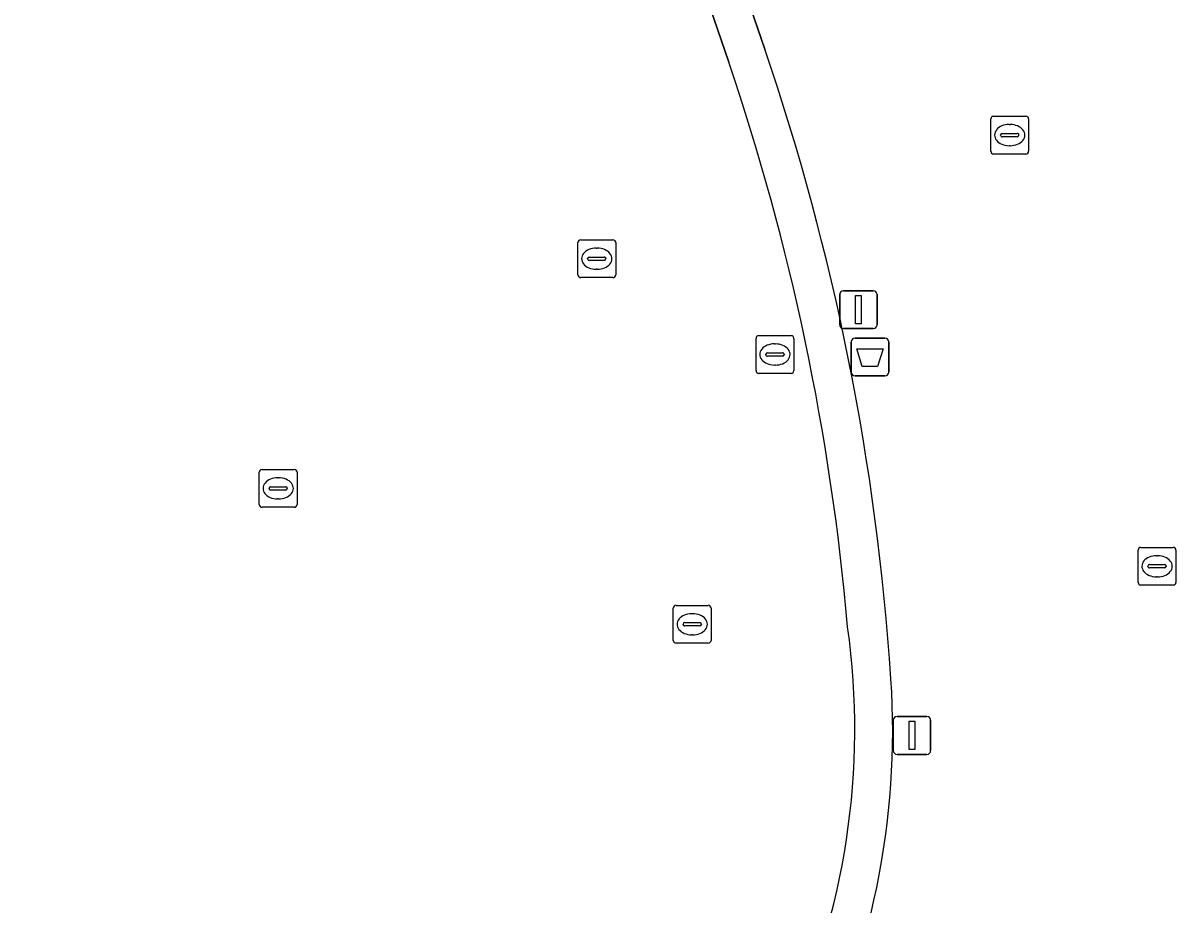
# Model space of a CAD drawing. Extents: x 161087 to 161926, y 382572 to 383873.
# Drawn here: x 161344.83 to 161375.33, y 383324.93 to 383348.25 of the extents above; entities that cross this region are included whole.
import ezdxf

# ---------------------------------------------------------------- set-up
doc = ezdxf.new("R2010")
doc.units = 0
for name, color, linetype in [('IMGEO_Afvalbak', 7, 'Continuous'), ('IMGEO_Kolk', 7, 'Continuous'), ('IMGEO_Lichtmast', 7, 'Continuous'), ('IMGEO_Muur', 7, 'Continuous'), ('IMGEO_Rioolput', 7, 'Continuous'), ('IMGEO_Voetgangersgebied_open', 7, 'Continuous')]:
    doc.layers.add(name, color=color, linetype=linetype)

msp = doc.modelspace()

# ---------------------------------------------------------------- linework, layer by layer
at = {"layer": 'IMGEO_Afvalbak'}
for p, q in [((161366.741, 383339.02), (161366.741, 383339.82)), ((161366.741, 383339.82), (161366.741, 383339.02)), ((161366.841, 383339.92), (161367.631, 383339.92)), ((161367.631, 383339.92), (161366.841, 383339.92)), ((161367.731, 383339.82), (161367.731, 383339.02)), ((161367.731, 383339.02), (161367.731, 383339.82)), ((161367.631, 383338.92), (161366.841, 383338.92)), ((161366.841, 383338.92), (161367.631, 383338.92))]:
    msp.add_line(p, q, dxfattribs=at)
msp.add_lwpolyline([(161366.884, 383339.634), (161367.588, 383339.634), (161367.439, 383339.164), (161367.033, 383339.164), (161366.884, 383339.634)], dxfattribs=at)
for centre, start, end in [((161366.841, 383339.82), 90, 180), ((161366.841, 383339.82), 90, 180), ((161367.631, 383339.82), 0, 90), ((161367.631, 383339.82), 360, 90), ((161366.841, 383339.02), 180, 270), ((161366.841, 383339.02), 180, 270), ((161367.631, 383339.02), 270, 0), ((161367.631, 383339.02), 270, 0)]:
    msp.add_arc(centre, 0.1, start, end, dxfattribs=at)
at = {"layer": 'IMGEO_Kolk'}
for p, q in [((161370.433, 383344.863), (161370.433, 383345.715)), ((161370.508, 383345.789), (161371.36, 383345.789)), ((161370.921, 383345.569), (161370.946, 383345.569)), ((161371.434, 383345.715), (161371.434, 383344.863)), ((161370.692, 383345.283), (161370.692, 383345.295)), ((161371.13, 383345.246), (161370.732, 383345.246)), ((161370.735, 383345.332), (161371.133, 383345.332)), ((161371.176, 383345.295), (161371.176, 383345.283)), ((161370.944, 383345.009), (161370.919, 383345.009)), ((161371.36, 383344.789), (161370.508, 383344.789)), ((161359.581, 383342.519), (161360.433, 383342.519)), ((161359.506, 383341.593), (161359.506, 383342.445)), ((161359.994, 383342.299), (161360.019, 383342.299)), ((161360.507, 383342.445), (161360.507, 383341.593)), ((161359.765, 383342.013), (161359.765, 383342.025)), ((161360.203, 383341.976), (161359.805, 383341.976)), ((161359.808, 383342.062), (161360.206, 383342.062)), ((161360.249, 383342.025), (161360.249, 383342.013)), ((161360.017, 383341.739), (161359.992, 383341.739)), ((161360.433, 383341.519), (161359.581, 383341.519)), ((161374.331, 383333.458), (161374.331, 383334.31)), ((161374.406, 383334.384), (161375.258, 383334.384)), ((161375.332, 383334.31), (161375.332, 383333.458)), ((161374.819, 383334.164), (161374.844, 383334.164)), ((161374.59, 383333.878), (161374.59, 383333.89)), ((161375.028, 383333.841), (161374.63, 383333.841)), ((161374.633, 383333.927), (161375.031, 383333.927)), ((161375.074, 383333.89), (161375.074, 383333.878)), ((161375.258, 383333.384), (161374.406, 383333.384)), ((161374.842, 383333.604), (161374.817, 383333.604)), ((161362.031, 383331.924), (161362.031, 383332.776)), ((161362.106, 383332.85), (161362.958, 383332.85)), ((161363.032, 383332.776), (161363.032, 383331.924)), ((161362.519, 383332.63), (161362.544, 383332.63)), ((161362.29, 383332.344), (161362.29, 383332.356)), ((161362.728, 383332.307), (161362.33, 383332.307)), ((161362.333, 383332.393), (161362.731, 383332.393)), ((161362.774, 383332.356), (161362.774, 383332.344)), ((161362.958, 383331.85), (161362.106, 383331.85)), ((161362.542, 383332.07), (161362.517, 383332.07))]:
    msp.add_line(p, q, dxfattribs=at)
for points in [[(161370.433, 383344.863), (161370.433, 383345.715)], [(161370.508, 383345.789), (161371.36, 383345.789)], [(161371.434, 383345.715), (161371.434, 383344.863)], [(161371.36, 383344.789), (161370.508, 383344.789)], [(161359.581, 383342.519), (161360.433, 383342.519)], [(161359.506, 383341.593), (161359.506, 383342.445)], [(161360.507, 383342.445), (161360.507, 383341.593)], [(161360.433, 383341.519), (161359.581, 383341.519)], [(161374.331, 383333.458), (161374.331, 383334.31)], [(161374.406, 383334.384), (161375.258, 383334.384)], [(161375.332, 383334.31), (161375.332, 383333.458)], [(161375.258, 383333.384), (161374.406, 383333.384)], [(161362.031, 383331.924), (161362.031, 383332.776)], [(161362.106, 383332.85), (161362.958, 383332.85)], [(161363.032, 383332.776), (161363.032, 383331.924)], [(161362.958, 383331.85), (161362.106, 383331.85)]]:
    msp.add_lwpolyline(points, dxfattribs=at)
for centre, radius, start, end in [((161370.51, 383345.713), 0.0765, 91.552, 178.448), ((161370.51, 383345.713), 0.0765, 91.552, 178.448), ((161371.358, 383345.713), 0.0765, 1.552, 88.448), ((161371.358, 383345.713), 0.0765, 1.552, 88.448), ((161370.732, 383345.292), 0.0403, 85.8775, 175.7526), ((161370.729, 383345.282), 0.0366, 178.938, 274.7102), ((161371.133, 383345.289), 0.043, 264.8664, 352.4533), ((161371.137, 383345.294), 0.0386, 1.7309, 96.639), ((161370.51, 383344.865), 0.0765, 181.552, 268.448), ((161370.51, 383344.865), 0.0765, 181.552, 268.448), ((161371.358, 383344.865), 0.0765, 271.552, 358.448), ((161371.358, 383344.865), 0.0765, 271.552, 358.448), ((161359.583, 383342.443), 0.0765, 91.552, 178.448), ((161359.583, 383342.443), 0.0765, 91.552, 178.448), ((161360.431, 383342.443), 0.0765, 1.552, 88.448), ((161360.431, 383342.443), 0.0765, 1.552, 88.448), ((161359.805, 383342.022), 0.0403, 85.8775, 175.7526), ((161359.802, 383342.012), 0.0366, 178.938, 274.7102), ((161360.206, 383342.019), 0.043, 264.8664, 352.4533), ((161360.21, 383342.024), 0.0386, 1.7309, 96.639), ((161359.583, 383341.595), 0.0765, 181.552, 268.448), ((161359.583, 383341.595), 0.0765, 181.552, 268.448), ((161360.431, 383341.595), 0.0765, 271.552, 358.448), ((161360.431, 383341.595), 0.0765, 271.552, 358.448), ((161374.408, 383334.308), 0.0765, 91.552, 178.448), ((161374.408, 383334.308), 0.0765, 91.552, 178.448), ((161375.256, 383334.308), 0.0765, 1.552, 88.448), ((161375.256, 383334.308), 0.0765, 1.552, 88.448), ((161374.63, 383333.887), 0.0403, 85.8775, 175.7526), ((161374.627, 383333.877), 0.0366, 178.938, 274.7102), ((161375.031, 383333.884), 0.043, 264.8664, 352.4533), ((161375.035, 383333.889), 0.0386, 1.7309, 96.639), ((161374.408, 383333.46), 0.0765, 181.552, 268.448), ((161374.408, 383333.46), 0.0765, 181.552, 268.448), ((161375.256, 383333.46), 0.0765, 271.552, 358.448), ((161375.256, 383333.46), 0.0765, 271.552, 358.448), ((161362.108, 383332.774), 0.0765, 91.552, 178.448), ((161362.108, 383332.774), 0.0765, 91.552, 178.448), ((161362.956, 383332.774), 0.0765, 1.552, 88.448), ((161362.956, 383332.774), 0.0765, 1.552, 88.448), ((161362.33, 383332.353), 0.0403, 85.8775, 175.7526), ((161362.327, 383332.343), 0.0366, 178.938, 274.7102), ((161362.731, 383332.35), 0.043, 264.8664, 352.4533), ((161362.735, 383332.355), 0.0386, 1.7309, 96.639), ((161362.108, 383331.926), 0.0765, 181.552, 268.448), ((161362.108, 383331.926), 0.0765, 181.552, 268.448), ((161362.956, 383331.926), 0.0765, 271.552, 358.448), ((161362.956, 383331.926), 0.0765, 271.552, 358.448)]:
    msp.add_arc(centre, radius, start, end, dxfattribs=at)
for centre, major_axis, ratio, start_param, end_param in [((161370.92, 383345.289), (-0.387, 0.002), 0.722429, 4.712389, 7.853982), ((161370.945, 383345.289), (-0.39, 0.002), 0.717154, 1.570796, 4.712389), ((161359.993, 383342.019), (-0.387, 0.002), 0.722429, 4.712389, 7.853982), ((161360.018, 383342.019), (-0.39, 0.002), 0.717154, 1.570796, 4.712389), ((161374.818, 383333.884), (-0.387, 0.002), 0.722429, 4.712389, 7.853982), ((161374.843, 383333.884), (-0.39, 0.002), 0.717154, 1.570796, 4.712389), ((161362.518, 383332.35), (-0.387, 0.002), 0.722429, 4.712389, 7.853982), ((161362.543, 383332.35), (-0.39, 0.002), 0.717154, 1.570796, 4.712389)]:
    msp.add_ellipse(centre, major_axis=major_axis, ratio=ratio, start_param=start_param, end_param=end_param, dxfattribs=at)
at = {"layer": 'IMGEO_Lichtmast'}
for p, q in [((161366.434, 383340.27), (161366.434, 383341.07)), ((161366.434, 383341.07), (161366.434, 383340.27)), ((161366.534, 383341.17), (161367.324, 383341.17)), ((161367.324, 383341.17), (161366.534, 383341.17)), ((161367.424, 383341.07), (161367.424, 383340.27)), ((161367.424, 383340.27), (161367.424, 383341.07)), ((161367.324, 383340.17), (161366.534, 383340.17)), ((161366.534, 383340.17), (161367.324, 383340.17)), ((161367.852, 383329.009), (161367.852, 383329.809)), ((161367.852, 383329.809), (161367.852, 383329.009)), ((161367.952, 383329.909), (161368.742, 383329.909)), ((161368.742, 383329.909), (161367.952, 383329.909)), ((161368.842, 383329.809), (161368.842, 383329.009)), ((161368.842, 383329.009), (161368.842, 383329.809)), ((161368.742, 383328.909), (161367.952, 383328.909)), ((161367.952, 383328.909), (161368.742, 383328.909))]:
    msp.add_line(p, q, dxfattribs=at)
for points in [[(161366.854, 383341.045), (161367.004, 383341.045), (161367.004, 383340.295), (161366.854, 383340.295), (161366.854, 383341.045)], [(161368.272, 383329.784), (161368.422, 383329.784), (161368.422, 383329.034), (161368.272, 383329.034), (161368.272, 383329.784)]]:
    msp.add_lwpolyline(points, dxfattribs=at)
for centre, start, end in [((161366.534, 383341.07), 90, 180), ((161366.534, 383341.07), 90, 180), ((161367.324, 383341.07), 0, 90), ((161367.324, 383341.07), 360, 90), ((161366.534, 383340.27), 180, 270), ((161366.534, 383340.27), 180, 270), ((161367.324, 383340.27), 270, 0), ((161367.324, 383340.27), 270, 0), ((161367.952, 383329.809), 90, 180), ((161367.952, 383329.809), 90, 180), ((161368.742, 383329.809), 0, 90), ((161368.742, 383329.809), 360, 90), ((161367.952, 383329.009), 180, 270), ((161367.952, 383329.009), 180, 270), ((161368.742, 383329.009), 270, 0), ((161368.742, 383329.009), 270, 0)]:
    msp.add_arc(centre, 0.1, start, end, dxfattribs=at)
at = {"layer": 'IMGEO_Muur'}
msp.add_lwpolyline([(161364.453, 383347.564), (161345.773, 383401.865), (161344.825, 383401.545), (161363.499, 383347.222)], dxfattribs=at)
for centre, radius, start, end in [((161303.175, 383326.625), 64.757, 3.79247, 18.86577), ((161303.041, 383326.688), 63.85, 5.02954, 18.75938), ((161347.289, 383329.58), 19.544, 302.3647, 7.9573), ((161347.385, 383329.53), 20.452, 302.2066, 3.8638)]:
    msp.add_arc(centre, radius, start, end, dxfattribs=at)
at = {"layer": 'IMGEO_Rioolput'}
for p, q in [((161364.221, 383339.06), (161364.221, 383339.912)), ((161364.296, 383339.986), (161365.148, 383339.986)), ((161364.709, 383339.766), (161364.734, 383339.766)), ((161365.222, 383339.912), (161365.222, 383339.06)), ((161364.48, 383339.48), (161364.48, 383339.492)), ((161364.918, 383339.443), (161364.52, 383339.443)), ((161364.523, 383339.529), (161364.921, 383339.529)), ((161364.964, 383339.492), (161364.964, 383339.48)), ((161364.732, 383339.206), (161364.707, 383339.206)), ((161365.148, 383338.986), (161364.296, 383338.986)), ((161351.15, 383336.444), (161352.002, 383336.444)), ((161351.075, 383335.518), (161351.075, 383336.37)), ((161351.563, 383336.224), (161351.588, 383336.224)), ((161352.076, 383336.37), (161352.076, 383335.518)), ((161351.334, 383335.938), (161351.334, 383335.95)), ((161351.772, 383335.901), (161351.374, 383335.901)), ((161351.377, 383335.987), (161351.775, 383335.987)), ((161351.818, 383335.95), (161351.818, 383335.938)), ((161351.586, 383335.664), (161351.561, 383335.664)), ((161352.002, 383335.444), (161351.15, 383335.444))]:
    msp.add_line(p, q, dxfattribs=at)
for points in [[(161364.221, 383339.06), (161364.221, 383339.912)], [(161364.296, 383339.986), (161365.148, 383339.986)], [(161365.222, 383339.912), (161365.222, 383339.06)], [(161365.148, 383338.986), (161364.296, 383338.986)], [(161351.15, 383336.444), (161352.002, 383336.444)], [(161351.075, 383335.518), (161351.075, 383336.37)], [(161352.076, 383336.37), (161352.076, 383335.518)], [(161352.002, 383335.444), (161351.15, 383335.444)]]:
    msp.add_lwpolyline(points, dxfattribs=at)
for centre, radius, start, end in [((161364.298, 383339.91), 0.0765, 91.552, 178.448), ((161364.298, 383339.91), 0.0765, 91.552, 178.448), ((161365.146, 383339.91), 0.0765, 1.552, 88.448), ((161365.146, 383339.91), 0.0765, 1.552, 88.448), ((161364.52, 383339.489), 0.0403, 85.8775, 175.7526), ((161364.517, 383339.479), 0.0366, 178.938, 274.7102), ((161364.921, 383339.486), 0.043, 264.8664, 352.4533), ((161364.925, 383339.491), 0.0386, 1.7309, 96.639), ((161364.298, 383339.062), 0.0765, 181.552, 268.448), ((161364.298, 383339.062), 0.0765, 181.552, 268.448), ((161365.146, 383339.062), 0.0765, 271.552, 358.448), ((161365.146, 383339.062), 0.0765, 271.552, 358.448), ((161351.152, 383336.368), 0.0765, 91.552, 178.448), ((161351.152, 383336.368), 0.0765, 91.552, 178.448), ((161352, 383336.368), 0.0765, 1.552, 88.448), ((161352, 383336.368), 0.0765, 1.552, 88.448), ((161351.374, 383335.947), 0.0403, 85.8775, 175.7526), ((161351.371, 383335.937), 0.0366, 178.938, 274.7102), ((161351.775, 383335.944), 0.043, 264.8664, 352.4533), ((161351.779, 383335.949), 0.0386, 1.7309, 96.639), ((161351.152, 383335.52), 0.0765, 181.552, 268.448), ((161351.152, 383335.52), 0.0765, 181.552, 268.448), ((161352, 383335.52), 0.0765, 271.552, 358.448), ((161352, 383335.52), 0.0765, 271.552, 358.448)]:
    msp.add_arc(centre, radius, start, end, dxfattribs=at)
for centre, major_axis, ratio, start_param, end_param in [((161364.708, 383339.486), (-0.387, 0.002), 0.722429, 4.712389, 7.853982), ((161364.733, 383339.486), (-0.39, 0.002), 0.717154, 1.570796, 4.712389), ((161351.562, 383335.944), (-0.387, 0.002), 0.722429, 4.712389, 7.853982), ((161351.587, 383335.944), (-0.39, 0.002), 0.717154, 1.570796, 4.712389)]:
    msp.add_ellipse(centre, major_axis=major_axis, ratio=ratio, start_param=start_param, end_param=end_param, dxfattribs=at)
at = {"layer": 'IMGEO_Voetgangersgebied_open'}
for points in [[(161344.825, 383401.545), (161345.773, 383401.865), (161364.453, 383347.564)], [(161363.499, 383347.222), (161344.825, 383401.545)]]:
    msp.add_lwpolyline(points, dxfattribs=at)
for centre, radius, start, end in [((161303.175, 383326.625), 64.757, 3.79247, 18.86577), ((161303.041, 383326.688), 63.85, 5.02954, 18.75938), ((161347.289, 383329.58), 19.544, 302.3647, 7.9573), ((161347.385, 383329.53), 20.452, 302.2066, 3.8638)]:
    msp.add_arc(centre, radius, start, end, dxfattribs=at)

doc.saveas('drawing.dxf')
